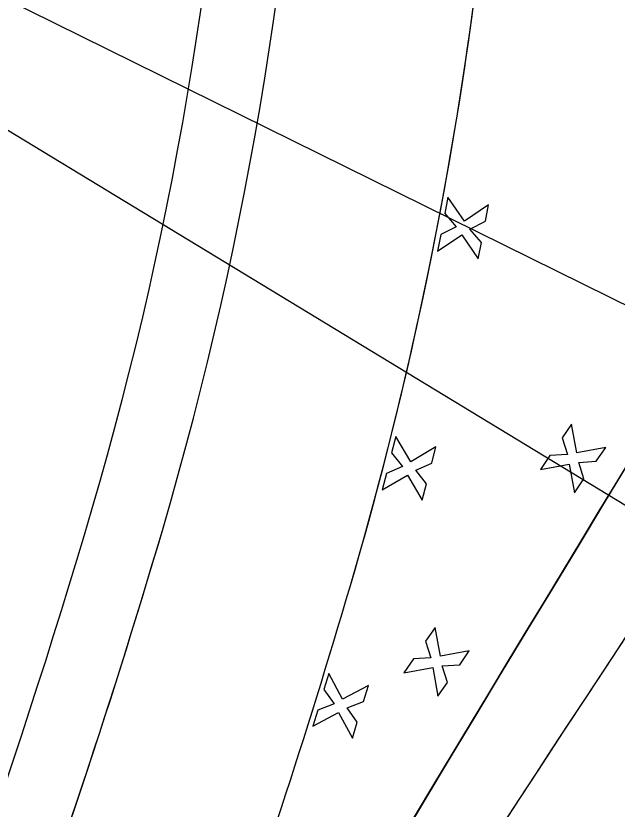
# Model space of a CAD drawing. Extents: x 14104283 to 14129344, y 8637090 to 8673339.
# Drawn here: x 14118973.5 to 14119022.6, y 8668710.3 to 8668775.1 of the extents above; entities that cross this region are included whole.
import ezdxf

# ---------------------------------------------------------------- set-up
doc = ezdxf.new("R2010")
doc.units = 0
for name, color, linetype in [('Cell', 7, 'Continuous'), ('dsnNonPlotable', 7, 'Continuous'), ('dsnPaintExistingBrokenLaneLineWhite', 7, 'Continuous'), ('dsnPaintExistingChannelizingLaneWhite', 7, 'Continuous'), ('dsnPaintExistingEdgeLineRightWhite', 7, 'Continuous'), ('dsnPaintRemoveLaneLineWhite', 7, 'Continuous'), ('dsnShadingPaved', 7, 'Continuous'), ('dsnStdLabel', 7, 'Continuous'), ('dsnStgShadingPrevPav', 7, 'Continuous'), ('dsnTapeExistingChannelizingLaneWhite', 7, 'Continuous'), ('dsnTapeExistingChannelizingLaneYellow', 7, 'Continuous'), ('dsnTapePlaceChannelizingLaneWhite', 7, 'Continuous'), ('dsnTapePlaceChannelizingLaneYellow', 7, 'Continuous'), ('dsnTapeRemoveChannelizingYellow', 7, 'Continuous'), ('dsnTextFinalPlan', 7, 'Continuous')]:
    doc.layers.add(name, color=color, linetype=linetype)

msp = doc.modelspace()

# ---------------------------------------------------------------- linework, layer by layer
at = {"layer": 'Cell'}
for p, q in [((14119008.803, 8668760.286), (14119008.547, 8668758.935)), ((14119010.146, 8668758.313), (14119008.803, 8668760.286)), ((14119012.119, 8668759.656), (14119010.146, 8668758.313)), ((14119011.863, 8668758.305), (14119012.119, 8668759.656)), ((14119008.547, 8668758.935), (14119009.489, 8668757.865)), ((14119010.594, 8668757.655), (14119011.863, 8668758.305)), ((14119009.489, 8668757.865), (14119008.22, 8668757.216)), ((14119011.536, 8668756.586), (14119010.594, 8668757.655)), ((14119008.22, 8668757.216), (14119007.964, 8668755.865)), ((14119007.964, 8668755.865), (14119009.936, 8668757.208)), ((14119009.936, 8668757.208), (14119011.279, 8668755.235)), ((14119011.279, 8668755.235), (14119011.536, 8668756.586)), ((14119018.904, 8668741.75), (14119018.125, 8668740.617)), ((14119019.338, 8668739.403), (14119018.904, 8668741.75)), ((14119004.549, 8668740.727), (14119004.21, 8668739.394)), ((14119005.768, 8668738.675), (14119004.549, 8668740.727)), ((14119018.125, 8668740.617), (14119018.556, 8668739.259)), ((14119004.21, 8668739.394), (14119005.084, 8668738.269)), ((14119007.82, 8668739.893), (14119005.768, 8668738.675)), ((14119007.48, 8668738.561), (14119007.82, 8668739.893)), ((14119021.685, 8668739.837), (14119019.338, 8668739.403)), ((14119020.905, 8668738.704), (14119021.685, 8668739.837)), ((14119017.133, 8668739.176), (14119016.353, 8668738.043)), ((14119018.556, 8668739.259), (14119017.133, 8668739.176)), ((14119019.482, 8668738.621), (14119020.905, 8668738.704)), ((14119005.084, 8668738.269), (14119003.778, 8668737.698)), ((14119006.174, 8668737.991), (14119007.48, 8668738.561)), ((14119007.048, 8668736.865), (14119006.174, 8668737.991)), ((14119016.353, 8668738.043), (14119018.7, 8668738.476)), ((14119018.7, 8668738.476), (14119019.134, 8668736.13)), ((14119019.913, 8668737.262), (14119019.482, 8668738.621)), ((14119003.778, 8668737.698), (14119003.438, 8668736.366)), ((14119003.438, 8668736.366), (14119005.49, 8668737.585)), ((14119005.49, 8668737.585), (14119006.709, 8668735.533)), ((14119006.709, 8668735.533), (14119007.048, 8668736.865)), ((14119019.134, 8668736.13), (14119019.913, 8668737.262)), ((14119007.763, 8668725.14), (14119006.984, 8668724.008)), ((14119008.197, 8668722.794), (14119007.763, 8668725.14)), ((14119006.984, 8668724.008), (14119007.415, 8668722.649)), ((14119010.544, 8668723.227), (14119008.197, 8668722.794)), ((14119009.764, 8668722.094), (14119010.544, 8668723.227)), ((14119005.992, 8668722.566), (14119005.212, 8668721.433)), ((14119007.415, 8668722.649), (14119005.992, 8668722.566)), ((14119005.212, 8668721.433), (14119007.559, 8668721.867)), ((14119007.559, 8668721.867), (14119007.993, 8668719.52)), ((14119008.341, 8668722.011), (14119009.764, 8668722.094)), ((14119008.772, 8668720.653), (14119008.341, 8668722.011)), ((14118999.087, 8668721.38), (14118998.686, 8668720.064)), ((14119000.21, 8668719.274), (14118999.087, 8668721.38)), ((14119007.993, 8668719.52), (14119008.772, 8668720.653)), ((14118998.686, 8668720.064), (14118999.508, 8668718.899)), ((14119002.316, 8668720.396), (14119000.21, 8668719.274)), ((14119001.915, 8668719.081), (14119002.316, 8668720.396)), ((14118999.508, 8668718.899), (14118998.177, 8668718.39)), ((14119000.584, 8668718.572), (14119001.915, 8668719.081)), ((14119001.405, 8668717.407), (14119000.584, 8668718.572)), ((14118998.177, 8668718.39), (14118997.776, 8668717.075)), ((14118997.776, 8668717.075), (14118999.882, 8668718.197)), ((14118999.882, 8668718.197), (14119001.004, 8668716.091)), ((14119001.004, 8668716.091), (14119001.405, 8668717.407))]:
    msp.add_line(p, q, dxfattribs=at)
at = {"layer": 'dsnNonPlotable'}
for points in [[(14118631.637, 8668945.098), (14119326.368, 8670350.234), (14120231.75, 8669902.592), (14119537.019, 8668497.457)], [(14118855.742, 8668834.296), (14119550.473, 8670239.431), (14120003.163, 8670015.611), (14119308.433, 8668610.475)]]:
    msp.add_lwpolyline(points, close=True, dxfattribs=at)
at = {"layer": 'dsnPaintExistingBrokenLaneLineWhite'}
for centre, radius, start, end in [((14121592.114, 8667345.675), 2864.949, 147.157369, 157.163302), ((14121955.849, 8666791.923), 3500, 144.954928, 149.507619)]:
    msp.add_arc(centre, radius, start, end, dxfattribs=at)
at = {"layer": 'dsnPaintExistingChannelizingLaneWhite'}
for centre, radius, start, end in [((14118697.651, 8668817.618), 316, 343.63038, 0.40763), ((14118409.812, 8668902.168), 616, 336.565414, 343.63038)]:
    msp.add_arc(centre, radius, start, end, dxfattribs=at)
at = {"layer": 'dsnPaintExistingEdgeLineRightWhite'}
for centre, radius, start, end in [((14121592.114, 8667345.675), 2852.949, 147.157369, 157.163302), ((14118697.651, 8668817.618), 300, 343.63038, 12.51038), ((14118409.812, 8668902.168), 600, 334.790092, 343.63038)]:
    msp.add_arc(centre, radius, start, end, dxfattribs=at)
at = {"layer": 'dsnPaintRemoveLaneLineWhite'}
msp.add_arc((14121592.114, 8667345.675), 2876.949, 151.259893, 153.708666, dxfattribs=at)
at = {"layer": 'dsnShadingPaved'}
for centre, radius, start, end in [((14118697.651, 8668817.618), 300, 343.63038, 12.51038), ((14118697.651, 8668817.618), 316, 343.63038, 6.54321), ((14121955.849, 8666791.923), 3512, 144.954928, 152.692114), ((14121955.849, 8666791.923), 3500, 144.954928, 152.692114), ((14121592.114, 8667345.675), 2888.949, 151.245384, 156.903373), ((14118409.812, 8668902.168), 600, 330.368904, 343.63038), ((14121592.114, 8667345.675), 2876.949, 151.245384, 156.903373), ((14118409.812, 8668902.168), 616, 336.565414, 343.63038)]:
    msp.add_arc(centre, radius, start, end, dxfattribs=at)
at = {"layer": 'dsnStdLabel'}
for radius in [2864.949, 2842.949]:
    msp.add_arc((14121592.114, 8667345.675), radius, 151.16499, 155.903428, dxfattribs=at)
at = {"layer": 'dsnStgShadingPrevPav'}
for centre, radius, start, end in [((14123732.957, 8665874.379), 5512, 146.425624, 157.163302), ((14123732.586, 8665873.821), 5512, 146.502133, 150.361956), ((14123732.957, 8665874.379), 5488, 146.421187, 157.163302), ((14123732.846, 8665874.198), 5488.008, 146.41277, 150.668735), ((14121592.114, 8667345.675), 2888.949, 147.236664, 156.233892), ((14121592.107, 8667345.679), 2888.949, 147.236664, 155.318405), ((14121592.114, 8667345.675), 2876.949, 147.240092, 156.233892), ((14121574.889, 8667355.291), 2857.26, 147.215341, 155.938429), ((14121574.765, 8667355.067), 2854.278, 147.211046, 155.933336), ((14118697.651, 8668817.618), 294, 343.63038, 12.51038), ((14118409.812, 8668902.168), 594, 330.368904, 343.63038)]:
    msp.add_arc(centre, radius, start, end, dxfattribs=at)
at = {"layer": 'dsnTapeExistingChannelizingLaneWhite'}
msp.add_arc((14121955.849, 8666791.923), 3512, 145.38458, 147.963777, dxfattribs=at)
at = {"layer": 'dsnTapeExistingChannelizingLaneYellow'}
msp.add_arc((14121592.114, 8667345.675), 2888.949, 151.259893, 155.318405, dxfattribs=at)
at = {"layer": 'dsnTapePlaceChannelizingLaneWhite'}
msp.add_arc((14121592.114, 8667345.675), 2876.949, 151.245384, 156.903373, dxfattribs=at)
at = {"layer": 'dsnTapePlaceChannelizingLaneYellow'}
for centre, radius, start, end in [((14121955.849, 8666791.923), 3500, 144.954928, 149.507619), ((14121592.114, 8667345.675), 2888.949, 151.245384, 156.903373)]:
    msp.add_arc(centre, radius, start, end, dxfattribs=at)
at = {"layer": 'dsnTapeRemoveChannelizingYellow'}
msp.add_arc((14121955.849, 8666791.923), 3488, 144.954928, 149.507619, dxfattribs=at)
at = {"layer": 'dsnTextFinalPlan'}
msp.add_line((14118914.554, 8668801.161), (14119143.051, 8668662.367), dxfattribs=at)

doc.saveas('drawing.dxf')
